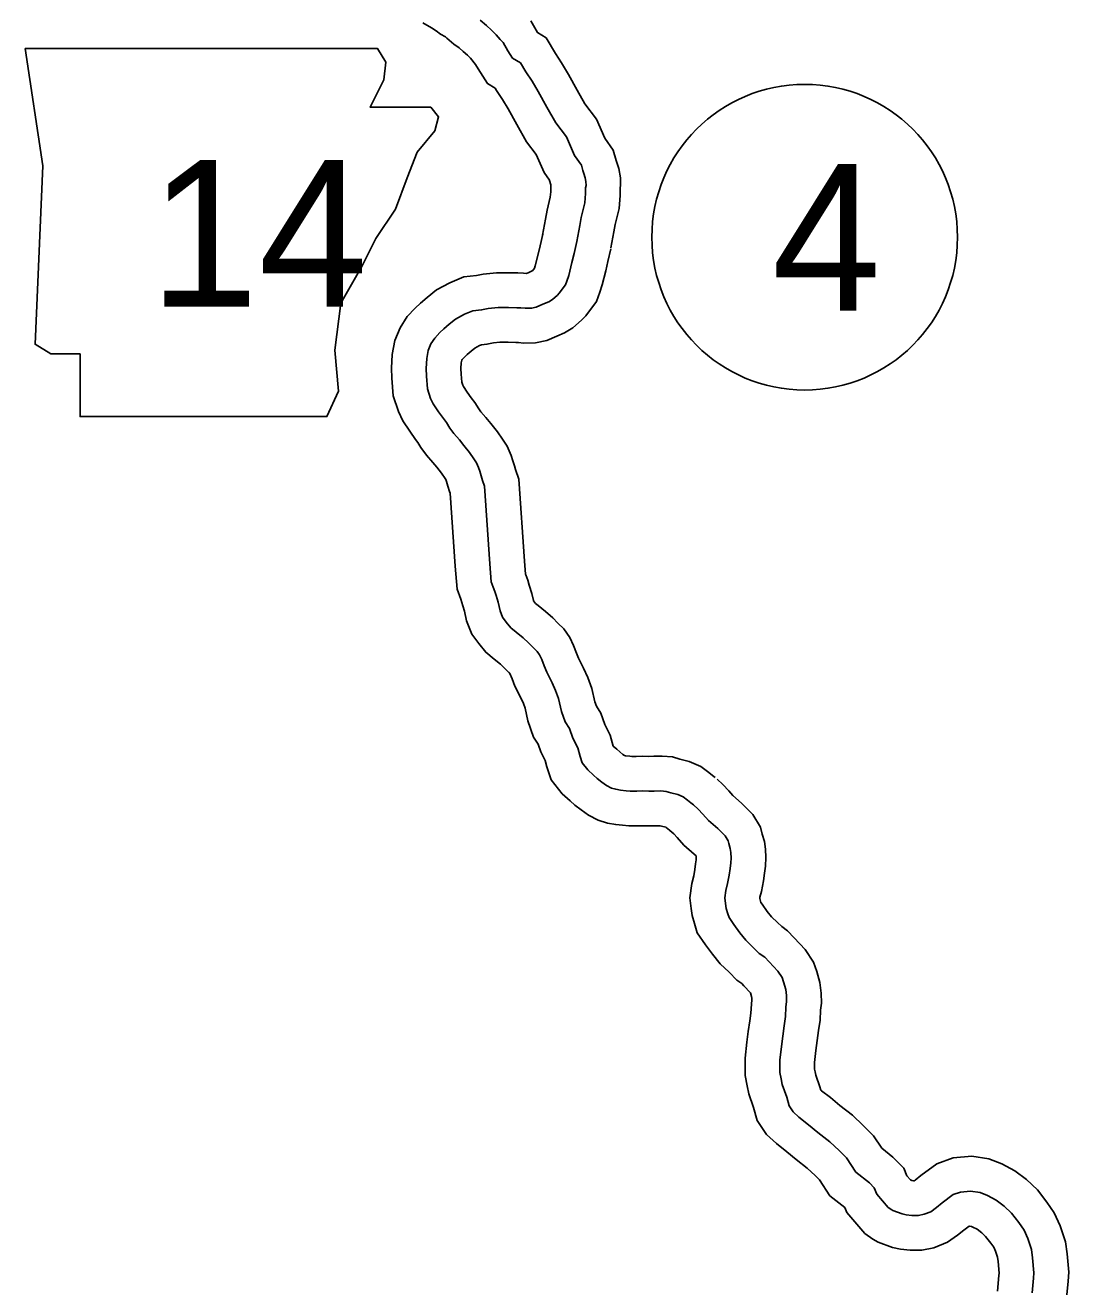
# Model space of a CAD drawing. Extents: x -83719 to 153526, y -11835 to 11446.
# Drawn here: x 14712.3 to 14862.5, y -1478 to -1296.4 of the extents above; entities that cross this region are included whole.
import ezdxf

# ---------------------------------------------------------------- set-up
doc = ezdxf.new("R2010")
doc.units = 0
for name, color, linetype in [('Level 10', 7, 'Continuous'), ('Level 21', 7, 'Continuous'), ('Level 27', 7, 'Continuous'), ('Level 59', 7, 'Continuous')]:
    doc.layers.add(name, color=color, linetype=linetype)

msp = doc.modelspace()

# ---------------------------------------------------------------- linework, layer by layer
at = {"layer": 'Level 10'}
for points in [[(14786.76, -1326.62), (14787.19, -1324.32), (14787.42, -1323.02), (14787.87, -1321.18), (14787.94, -1320.38), (14787.96, -1319.38), (14787.76, -1318.75), (14787.74, -1318.71), (14786.97, -1317.59), (14785.84, -1315.02), (14784.46, -1313.18), (14783.04, -1310.69), (14781.79, -1308.46), (14781, -1307.11), (14780.11, -1305.78), (14779.92, -1305.45), (14778.85, -1304.8), (14777.48, -1302.67), (14777.12, -1302.04), (14776.37, -1301.15), (14775.96, -1300.73), (14775.34, -1300.18), (14774.74, -1299.64), (14773.97, -1299.14), (14772.98, -1298.27), (14772.77, -1298.08), (14772.09, -1297.69), (14771.43, -1297.2), (14770.77, -1296.78), (14769.52, -1296.04)], [(14796.59, -1328.45), (14797.02, -1326.14), (14797.21, -1325.1), (14797.77, -1322.78), (14797.93, -1320.92), (14797.99, -1318.36), (14797.74, -1317.05), (14797.43, -1316.16), (14797.34, -1315.88), (14796.93, -1314.4), (14795.73, -1312.68), (14794.53, -1309.95), (14792.85, -1307.7), (14791.74, -1305.76), (14790.47, -1303.49), (14789.48, -1301.8), (14788.6, -1300.48), (14787.29, -1298.23), (14786.01, -1297.46), (14785.06, -1295.78)], [(14805.37, -1412.54), (14805.02, -1412.26), (14804.55, -1411.89), (14804.49, -1411.85), (14803.89, -1411.7), (14803.66, -1411.63), (14802.91, -1411.64), (14802.02, -1411.65), (14801.12, -1411.63), (14800.39, -1411.64), (14799.18, -1411.66), (14798.27, -1411.57), (14797.28, -1411.46), (14796.09, -1411.26), (14794.78, -1410.84), (14793.36, -1410.12), (14792.3, -1409.34), (14791.41, -1408.65), (14790.74, -1408.04), (14789.59, -1407.02), (14788.01, -1405.01), (14787.38, -1403.13), (14787.12, -1402.22), (14786.51, -1401), (14786.12, -1399.87), (14785.47, -1398.88), (14784.66, -1396.55), (14784.24, -1394.73), (14783.99, -1394.05), (14783.62, -1393.22), (14782.78, -1391.56), (14782.36, -1390.48), (14782.05, -1389.71), (14782.04, -1389.68), (14781.91, -1389.56), (14781.24, -1388.88), (14780.71, -1388.39), (14779.79, -1387.67), (14778.59, -1386.65), (14777.59, -1385.42), (14776.57, -1384.06), (14775.82, -1382.12), (14775.54, -1380.73), (14775.3, -1379.98), (14775.16, -1379.5), (14774.97, -1379.02), (14774.45, -1377.58), (14774.19, -1374.28), (14773.47, -1363.76), (14773.38, -1363.53), (14773.14, -1362.76), (14772.94, -1362.09), (14772.85, -1361.8), (14772.84, -1361.8), (14772.73, -1361.63), (14772.22, -1360.89), (14771.53, -1360.02), (14770.97, -1359.33), (14770.05, -1358.29), (14769.26, -1357.19), (14768.81, -1356.46), (14768.48, -1356.04), (14767.63, -1354.86), (14766.66, -1353.36), (14766, -1352.03), (14765.24, -1349.74), (14765.06, -1347.21), (14765, -1345.77), (14765.11, -1343.8), (14765.48, -1341.81), (14766.24, -1339.94), (14767.29, -1338.35), (14768.41, -1337.14), (14769.18, -1336.39), (14770.13, -1335.58), (14771.51, -1334.49), (14773.39, -1333.49), (14775.41, -1332.64), (14777.24, -1332.43), (14778.22, -1332.24), (14780.13, -1332.04), (14781.89, -1332.05), (14783.21, -1332.07), (14783.99, -1332.1), (14784.44, -1332.15), (14784.79, -1332), (14785.27, -1331.78), (14785.37, -1331.69), (14785.6, -1331.39), (14785.7, -1331.06), (14786.13, -1329.34), (14786.43, -1328.15), (14786.78, -1326.49)], [(14811.6, -1404.71), (14811.21, -1404.4), (14810.67, -1403.98), (14809.54, -1403.11), (14807.84, -1402.37), (14806.51, -1402.05), (14805.48, -1401.73), (14803.95, -1401.62), (14802.77, -1401.64), (14802.06, -1401.65), (14801.16, -1401.63), (14800.24, -1401.65), (14799.59, -1401.65), (14799.3, -1401.63), (14798.69, -1401.56), (14798.56, -1401.54), (14798.32, -1401.36), (14797.86, -1401), (14797.45, -1400.63), (14796.93, -1400.16), (14796.49, -1398.59), (14795.73, -1397.08), (14795.16, -1395.43), (14794.51, -1394.44), (14794.28, -1393.78), (14793.84, -1391.87), (14793.26, -1390.3), (14792.66, -1388.94), (14791.93, -1387.49), (14791.66, -1386.78), (14791.21, -1385.7), (14790.68, -1384.55), (14789.82, -1383.31), (14788.97, -1382.48), (14788.22, -1381.72), (14787.2, -1380.77), (14786.1, -1379.91), (14785.76, -1379.62), (14785.47, -1379.27), (14785.44, -1379.22), (14785.23, -1378.19), (14784.85, -1377.02), (14784.64, -1376.3), (14784.34, -1375.52), (14784.31, -1375.43), (14784.16, -1373.54), (14783.35, -1361.73), (14782.87, -1360.37), (14782.7, -1359.81), (14782.48, -1359.09), (14782.23, -1358.32), (14781.68, -1356.99), (14780.97, -1355.97), (14780.26, -1354.93), (14779.32, -1353.75), (14778.6, -1352.87), (14777.89, -1352.06), (14777.59, -1351.64), (14777.02, -1350.72), (14776.47, -1350.02), (14775.89, -1349.22), (14775.37, -1348.41), (14775.27, -1348.21), (14775.13, -1347.78), (14775.05, -1346.65), (14775.01, -1345.83), (14775.06, -1344.99), (14775.12, -1344.64), (14775.13, -1344.63), (14775.19, -1344.54), (14775.57, -1344.13), (14775.92, -1343.79), (14776.47, -1343.31), (14777, -1342.9), (14777.69, -1342.53), (14777.98, -1342.41), (14778.75, -1342.32), (14779.68, -1342.14), (14780.63, -1342.04), (14781.79, -1342.05), (14782.93, -1342.07), (14783.29, -1342.08), (14784.03, -1342.15), (14785.74, -1342.13), (14787.37, -1341.78), (14788.79, -1341.16), (14789.93, -1340.66), (14791.13, -1339.96), (14792.36, -1338.86), (14792.97, -1338.23), (14794.52, -1336.16), (14795, -1334.82), (14795.33, -1333.78), (14795.84, -1331.75), (14796.17, -1330.4), (14796.56, -1328.58)], [(14862.22, -1479.14), (14862.4, -1477.18), (14862.49, -1475.91), (14862.25, -1473.25), (14862.02, -1471.53), (14861.27, -1469.24), (14860.41, -1467.33), (14859.34, -1465.81), (14857.98, -1464.02), (14856.43, -1462.56), (14854.75, -1461.3), (14852.88, -1460.27), (14851.01, -1459.58), (14848.52, -1459.2), (14845.85, -1459.42), (14843.49, -1460.28), (14841.21, -1461.95), (14840.39, -1462.63), (14840.27, -1462.72), (14840.14, -1462.72), (14839.92, -1462.69), (14839.71, -1462.62), (14839.18, -1462.01), (14838.74, -1460.94), (14837.18, -1459.34), (14835.6, -1458.06), (14834.39, -1456.25), (14832.92, -1454.77), (14831.35, -1453.31), (14829.52, -1451.89), (14828.18, -1450.77), (14826.92, -1449.79), (14826.79, -1449.67), (14826.66, -1449.23), (14826.08, -1447.51), (14825.98, -1447.04), (14825.91, -1446.66), (14825.91, -1445.7), (14826.11, -1443.98), (14826.28, -1442.56), (14826.49, -1441.1), (14826.69, -1439.6), (14826.78, -1438.16), (14826.88, -1437.18), (14826.86, -1435.71), (14826.66, -1434.19), (14826.22, -1432.63), (14825.77, -1431.28), (14824.56, -1429.46), (14822.99, -1427.76), (14822, -1426.75), (14821.17, -1426.15), (14820.56, -1425.56), (14819.73, -1424.75), (14819.1, -1423.97), (14818.34, -1422.94), (14818.15, -1422.67), (14818.1, -1422.49), (14818.04, -1422.08), (14818.03, -1422), (14818.04, -1421.91), (14818.25, -1421.09), (14818.57, -1419.56), (14818.7, -1418.46), (14818.85, -1417.44), (14818.89, -1416.22), (14818.82, -1415.01), (14818.68, -1413.89), (14818.38, -1412.85), (14818.11, -1411.84), (14817.03, -1410.01), (14815.4, -1408.37), (14814.14, -1407.3), (14813.55, -1406.62), (14812.69, -1405.7), (14811.88, -1404.95)], [(14852.22, -1478.6), (14852.44, -1476.36), (14852.46, -1476.03), (14852.31, -1474.35), (14852.23, -1473.75), (14851.93, -1472.85), (14851.69, -1472.31), (14851.27, -1471.72), (14850.52, -1470.73), (14849.98, -1470.22), (14849.31, -1469.72), (14848.7, -1469.39), (14848.5, -1469.31), (14848.19, -1469.26), (14848.14, -1469.27), (14847.38, -1469.83), (14846.48, -1470.57), (14845.04, -1471.59), (14843.09, -1472.39), (14841.33, -1472.7), (14839.66, -1472.73), (14838.28, -1472.57), (14837.14, -1472.32), (14835.07, -1471.58), (14834.31, -1471.14), (14833.14, -1470.3), (14830.55, -1467.32), (14830.26, -1466.6), (14828.12, -1464.88), (14826.61, -1462.6), (14825.98, -1461.97), (14824.86, -1460.94), (14823.25, -1459.68), (14821.9, -1458.56), (14820.41, -1457.39), (14818.99, -1456.07), (14817.65, -1454.08), (14817.11, -1452.2), (14816.44, -1450.2), (14816.19, -1449.08), (14815.9, -1447.6), (14815.91, -1445.09), (14816.18, -1442.8), (14816.37, -1441.27), (14816.58, -1439.73), (14816.73, -1438.62), (14816.81, -1437.33), (14816.88, -1436.71), (14816.87, -1436.44), (14816.85, -1436.23), (14816.69, -1435.68), (14816.67, -1435.66), (14815.74, -1434.65), (14815.45, -1434.36), (14814.73, -1433.84), (14813.59, -1432.72), (14812.33, -1431.5), (14811.2, -1430.1), (14810.2, -1428.75), (14809.03, -1427.06), (14808.61, -1425.7), (14808.3, -1424.57), (14808.14, -1423.52), (14807.93, -1422), (14808.22, -1419.95), (14808.51, -1418.83), (14808.69, -1417.95), (14808.79, -1417.11), (14808.88, -1416.53), (14808.88, -1416.34), (14808.86, -1415.98), (14808.59, -1415.71), (14807.09, -1414.43), (14806.13, -1413.33), (14805.63, -1412.8), (14805.09, -1412.3)]]:
    msp.add_lwpolyline(points, dxfattribs=at)
at = {"layer": 'Level 21'}
msp.add_lwpolyline([(14712.3, -1299.74), (14714.84, -1316.66), (14713.71, -1342.32), (14715.97, -1343.73), (14720.2, -1343.73), (14720.2, -1352.75), (14755.72, -1352.75), (14757.41, -1349.09), (14756.85, -1343.17), (14757.7, -1336.4), (14760.8, -1331.04), (14762.77, -1327.09), (14765.59, -1322.87), (14767.28, -1318.35), (14768.69, -1314.69), (14771.23, -1311.59), (14771.79, -1309.61), (14770.67, -1308.2), (14761.93, -1308.2), (14763.9, -1304.26), (14764.18, -1301.72), (14763.01, -1299.77)], close=True, dxfattribs=at)
at = {"layer": 'Level 27'}
msp.add_circle((14824.48, -1326.92), 22, dxfattribs=at)
at = {"layer": 'Level 59'}
for points in [[(14791.67, -1327.54), (14792.1, -1325.23), (14792.32, -1324.06), (14792.82, -1321.98), (14792.93, -1320.65), (14792.95, -1319.81), (14793.05, -1319.48), (14793, -1318.91), (14792.9, -1318.35), (14792.69, -1317.75), (14792.55, -1317.32), (14792.34, -1316.55), (14791.35, -1315.14), (14790.18, -1312.48), (14788.65, -1310.44), (14787.39, -1308.22), (14786.13, -1305.97), (14785.24, -1304.45), (14784.36, -1303.13), (14783.6, -1301.84), (14782.43, -1301.13), (14781.75, -1300.07), (14781.07, -1298.88), (14780.66, -1298.48), (14780.09, -1297.79), (14779.41, -1297.1), (14778.67, -1296.45), (14777.79, -1295.66)], [(14808.49, -1408.63), (14808.12, -1408.33), (14807.61, -1407.94), (14806.97, -1407.45), (14806.24, -1407.12), (14805.2, -1406.87), (14804.57, -1406.68), (14803.8, -1406.63), (14802.84, -1406.64), (14802.04, -1406.65), (14801.14, -1406.63), (14800.31, -1406.64), (14799.38, -1406.66), (14798.78, -1406.6), (14797.98, -1406.51), (14797.28, -1406.39), (14796.68, -1406.2), (14795.98, -1405.84), (14795.31, -1405.35), (14794.63, -1404.83), (14794.09, -1404.34), (14793.25, -1403.58), (14792.47, -1402.59), (14792.16, -1401.66), (14791.81, -1400.4), (14791.12, -1399.04), (14790.64, -1397.65), (14789.99, -1396.66), (14789.47, -1395.17), (14789.04, -1393.3), (14788.63, -1392.18), (14788.14, -1391.08), (14787.36, -1389.53), (14787.01, -1388.63), (14786.63, -1387.7), (14786.32, -1387.04), (14785.98, -1386.55), (14785.44, -1386.02), (14784.73, -1385.3), (14783.96, -1384.58), (14782.95, -1383.79), (14782.17, -1383.13), (14781.53, -1382.34), (14780.99, -1381.62), (14780.64, -1380.72), (14780.39, -1379.46), (14780.07, -1378.5), (14779.9, -1377.9), (14779.66, -1377.27), (14779.38, -1376.51), (14779.17, -1373.91), (14778.41, -1362.75), (14778.13, -1361.95), (14777.92, -1361.29), (14777.71, -1360.59), (14777.54, -1360.06), (14777.26, -1359.4), (14776.85, -1358.8), (14776.24, -1357.91), (14775.43, -1356.89), (14774.78, -1356.1), (14773.97, -1355.18), (14773.43, -1354.42), (14772.92, -1353.59), (14772.48, -1353.03), (14771.76, -1352.04), (14771.01, -1350.88), (14770.64, -1350.12), (14770.18, -1348.76), (14770.06, -1346.93), (14770.01, -1345.8), (14770.09, -1344.39), (14770.3, -1343.22), (14770.69, -1342.29), (14771.24, -1341.44), (14771.99, -1340.63), (14772.55, -1340.09), (14773.3, -1339.45), (14774.25, -1338.7), (14775.54, -1338.01), (14776.7, -1337.53), (14777.99, -1337.38), (14778.95, -1337.19), (14780.38, -1337.04), (14781.84, -1337.05), (14783.07, -1337.07), (14783.64, -1337.09), (14784.24, -1337.15), (14785.17, -1337.14), (14785.83, -1336.99), (14786.79, -1336.58), (14787.65, -1336.2), (14788.17, -1335.89), (14788.9, -1335.25), (14789.16, -1334.98), (14790.07, -1333.76), (14790.26, -1333.23), (14790.52, -1332.42), (14790.99, -1330.55), (14791.3, -1329.28), (14791.67, -1327.54)], [(14857.22, -1478.87), (14857.42, -1476.77), (14857.48, -1475.97), (14857.28, -1473.8), (14857.13, -1472.64), (14856.6, -1471.05), (14856.05, -1469.82), (14855.31, -1468.76), (14854.25, -1467.38), (14853.21, -1466.39), (14852.03, -1465.51), (14850.79, -1464.83), (14849.75, -1464.44), (14848.36, -1464.23), (14846.93, -1464.35), (14845.87, -1464.73), (14844.29, -1465.89), (14843.44, -1466.6), (14842.62, -1467.18), (14841.69, -1467.56), (14840.86, -1467.71), (14839.9, -1467.72), (14839.1, -1467.63), (14838.53, -1467.51), (14837.19, -1467.03), (14837.03, -1466.93), (14836.52, -1466.57), (14834.86, -1464.66), (14834.49, -1463.73), (14833.81, -1463.04), (14831.86, -1461.47), (14830.5, -1459.42), (14829.45, -1458.37), (14828.1, -1457.13), (14826.39, -1455.78), (14825.04, -1454.67), (14823.66, -1453.59), (14822.82, -1452.8), (14822.24, -1451.94), (14821.89, -1450.71), (14821.26, -1448.86), (14821.08, -1448.06), (14820.9, -1447.13), (14820.91, -1445.39), (14821.15, -1443.39), (14821.32, -1441.92), (14821.53, -1440.41), (14821.71, -1439.11), (14821.79, -1437.74), (14821.88, -1436.94), (14821.87, -1436.07), (14821.75, -1435.21), (14821.44, -1434.11), (14821.23, -1433.48), (14820.62, -1432.56), (14819.37, -1431.21), (14818.73, -1430.55), (14817.95, -1430), (14817.07, -1429.14), (14816.03, -1428.12), (14815.15, -1427.04), (14814.27, -1425.85), (14813.59, -1424.86), (14813.41, -1424.29), (14813.2, -1423.53), (14813.09, -1422.8), (14812.98, -1422), (14813.13, -1420.93), (14813.38, -1419.96), (14813.63, -1418.75), (14813.75, -1417.79), (14813.87, -1416.98), (14813.89, -1416.28), (14813.84, -1415.48), (14813.77, -1414.92), (14813.56, -1414.19), (14813.45, -1413.79), (14813.04, -1413.09), (14812, -1412.04), (14810.62, -1410.86), (14809.84, -1409.97), (14809.16, -1409.25), (14808.49, -1408.63)]]:
    msp.add_lwpolyline(points, dxfattribs=at)

# ---------------------------------------------------------------- texts
at = {"layer": 'Level 21'}
msp.add_text('14', height=21.12, dxfattribs=at).set_placement((14730.18, -1336.92))
at = {"layer": 'Level 27'}
msp.add_text('4', height=21.12, dxfattribs=at).set_placement((14819.75, -1337.48))

doc.saveas('drawing.dxf')
